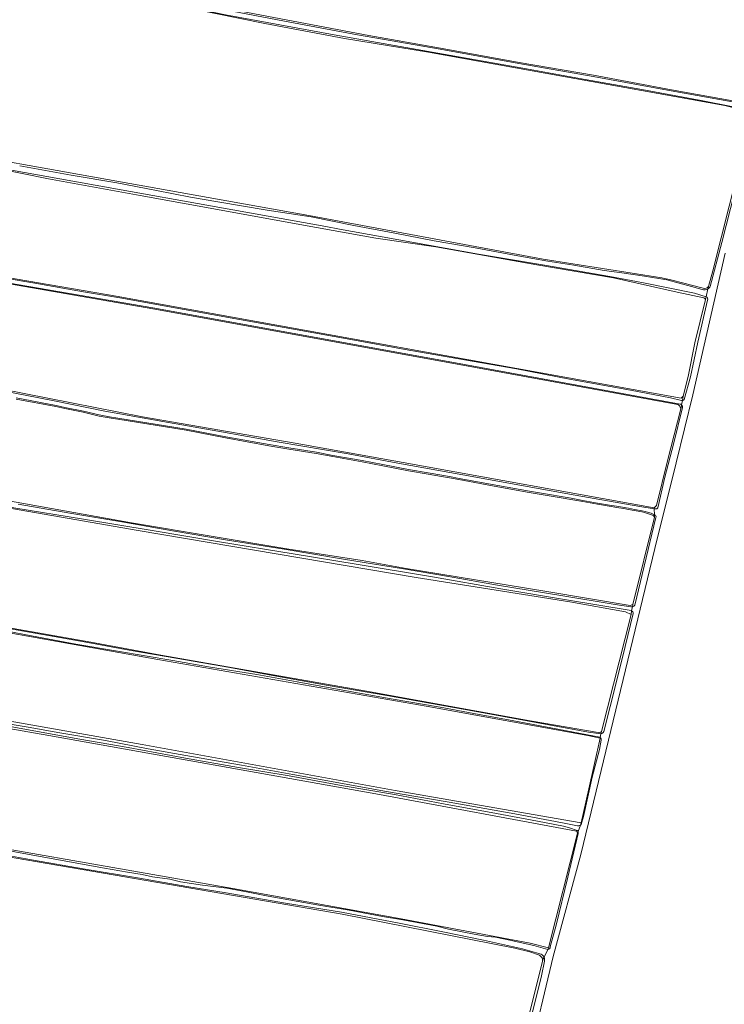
# Model space of a CAD drawing. Header units: metres. Extents: x 149984 to 156489, y 469398 to 478068.
# Tile 696 of 854: x 155543 to 155778, y 471642 to 471972. Entities that reach past the tile are written whole.
import ezdxf

# ---------------------------------------------------------------- set-up
doc = ezdxf.new("R2010")
doc.units = ezdxf.units.M
doc.header["$LTSCALE"] = 0.75
for name, color, linetype, lineweight in [('B-WE-GR-GRAS-GV', 252, 'Continuous', 13), ('B-WE-OG-TERREIN_OEVER-GV', 252, 'Continuous', 18), ('B-WE-OG-WATER_SLOOT-GV', 252, 'Continuous', 18)]:
    doc.layers.add(name, color=color, linetype=linetype, lineweight=lineweight)

msp = doc.modelspace()

# ---------------------------------------------------------------- linework, layer by layer
at = {"layer": 'B-WE-GR-GRAS-GV', "flags": 128}
for points in [[(155470.487, 471998.357), (155362.525, 472016.914), (155362.36, 472017.959), (155357.796, 472018.729), (155357.576, 472017.904), (155355.41, 472017.423), (155354.846, 472016.089), (155351.302, 471975.813), (155350.645, 471968.358), (155350.264, 471964.022), (155349.867, 471959.512), (155350.032, 471958.919), (155350.257, 471958.112), (155353.636, 471956.721), (155364.408, 471954.914), (155364.079, 471953.901), (155367.783, 471953.041), (155367.676, 471954.44), (155444.694, 471941.112), (155639.406, 471906.286), (155717.723, 471891.734), (155757.484, 471885.442), (155760.944, 471884.663), (155771.211, 471881.94)], [(155787.243, 471940.856), (155778.513, 471943.027), (155679.393, 471960.934), (155651.27, 471965.504), (155624.614, 471970.456), (155599.302, 471975.605), (155597.668, 471975.906), (155525.644, 471988.825), (155502.732, 471992.452), (155470.487, 471998.357)], [(155581.864, 471981.312), (155634.093, 471971.311), (155659.42, 471966.449), (155683.36, 471962.273), (155709.721, 471957.487), (155734.535, 471953.181), (155760.669, 471948.366), (155781.168, 471944.646)], [(155773.067, 471882.591), (155774.519, 471887.733), (155782.747, 471920.493), (155787.809, 471939.928)], [(155771.487, 471878.698), (155762.523, 471880.678), (155741.269, 471885.462), (155715.645, 471889.739), (155681.803, 471895.759), (155661.821, 471898.744), (155637.55, 471903.033), (155611.321, 471907.881), (155582.901, 471912.933), (155552.319, 471918.522), (155517.006, 471925.711)], [(155365.683, 471916.472), (155378.763, 471914.412), (155406.082, 471909.914), (155533.942, 471886.366), (155574.886, 471879.288), (155763.865, 471845.157), (155764.557, 471845.87)], [(155536.271, 471848.329), (155583.685, 471838.976), (155634.802, 471830.179), (155670.926, 471823.65), (155754.906, 471808.463), (155755.647, 471809.296), (155759.378, 471824.194), (155763.737, 471841.597), (155763.622, 471842.183), (155763.47, 471842.487), (155763.14, 471842.818), (155762.732, 471843.031), (155762.086, 471843.229), (155687.165, 471856.941), (155587.155, 471875.092), (155541.778, 471882.963)], [(155764.557, 471845.87), (155766.196, 471852.458), (155768.515, 471863.715), (155772.014, 471878.225)], [(155537.139, 471811.237), (155580.108, 471803.551), (155631.966, 471794.846), (155657.155, 471790.864), (155671.971, 471788.271), (155706.05, 471782.622), (155718.922, 471780.585), (155746.796, 471775.862), (155747.722, 471776.233), (155755.038, 471805.403), (155754.814, 471805.735), (155754.49, 471805.986), (155753.745, 471806.321), (155752.509, 471806.669), (155751.764, 471806.907), (155750.762, 471807.142), (155748.204, 471807.605), (155746.241, 471807.991), (155744.773, 471808.279), (155743, 471808.535), (155739.867, 471809.032), (155735.88, 471809.742), (155730.974, 471810.623), (155727.01, 471811.332), (155723.725, 471811.877), (155719.756, 471812.551), (155713.116, 471813.67), (155702.558, 471815.562), (155689.543, 471817.944), (155686.377, 471818.587), (155683.781, 471819.05), (155679.231, 471819.821), (155672.658, 471820.932), (155664.066, 471822.603), (155657.164, 471823.917), (155647.342, 471825.69), (155641.83, 471826.697), (155632.627, 471828.162), (155626.025, 471829.295), (155611.544, 471831.918), (155598.292, 471834.438), (155578.223, 471837.679), (155572.602, 471838.582), (155569.19, 471839.229), (155563.865, 471840.463), (155557.719, 471841.697), (155554.755, 471842.392), (155541.456, 471844.912)], [(155737.201, 471733.699), (155747.129, 471772.889), (155745.273, 471773.755), (155726.62, 471777.063), (155675.295, 471785.192), (155582.294, 471800.934), (155495.51, 471816.016), (155422.696, 471828.821), (155370.118, 471838.368), (155343.411, 471842.747), (155341.581, 471842.452)], [(155349.409, 471801.934), (155363.735, 471799.455), (155376.412, 471797.341), (155392.153, 471794.577), (155407.165, 471791.748), (155431.157, 471787.458), (155445.604, 471785.082), (155461.248, 471782.319), (155477.421, 471779.185), (155519.574, 471771.648), (155531.469, 471769.703), (155548.765, 471766.703), (155566.427, 471763.594), (155589.879, 471759.219), (155658.64, 471747.215), (155713.41, 471737.24), (155725.763, 471735.185), (155736.186, 471733.38)], [(155349.724, 471770.997), (155403.964, 471761.115), (155484.398, 471746.827), (155583.617, 471729.364), (155668.283, 471714.019), (155730.46, 471703.171), (155733.003, 471714.536), (155736.79, 471731.464), (155732.709, 471732.407), (155678.602, 471742.197), (155588.908, 471757.807), (155478.18, 471777.651), (155381.21, 471794.717), (155349.857, 471799.479), (155348.937, 471799.594), (155340.927, 471800.595), (155337.672, 471800.509)], [(155495.339, 471701.988), (155613.982, 471681.192), (155670.286, 471671.034), (155713.367, 471662.979), (155719.496, 471661.315), (155729.216, 471699.668), (155728.866, 471700.368), (155663.008, 471712.663), (155552.368, 471732.381), (155349.195, 471767.932)], [(155716.471, 471658.858), (155713.256, 471659.982), (155708.282, 471661.286), (155650.571, 471672.57), (155530.382, 471693.273), (155523.92, 471694.91), (155482.751, 471702.001)], [(155517.74, 471618.485), (155519.723, 471618.203), (155528.372, 471617.009), (155567.61, 471609.627), (155699.505, 471585.418), (155703.961, 471603.537), (155708.25, 471620.976), (155709.03, 471623.121), (155717.534, 471656.748)]]:
    msp.add_lwpolyline(points, dxfattribs=at)
at = {"layer": 'B-WE-GR-GRAS-GV'}
for points in [[(155771.211, 471881.94, 0.3147079), (155773.067, 471882.591)], [(155772.014, 471878.225, 0.329903), (155771.487, 471878.698)], [(155736.186, 471733.38, 0.3644026), (155737.201, 471733.699)], [(155717.534, 471656.748, 0.3350434), (155716.471, 471658.858)]]:
    msp.add_lwpolyline(points, format="xyb", dxfattribs=at)
at = {"layer": 'B-WE-OG-TERREIN_OEVER-GV', "flags": 128}
for points in [[(155363.397, 472018.446), (155373.035, 472017.016), (155391.566, 472013.636), (155409.369, 472010.591), (155425.3, 472007.907), (155442.065, 472005.186), (155450.486, 472003.714), (155460.831, 472001.63), (155477.09, 471998.814), (155490.914, 471996.36), (155507.131, 471993.673), (155522.09, 471991.202), (155536.673, 471988.463), (155556.565, 471984.903), (155571.509, 471982.468), (155585.919, 471979.987), (155603.82, 471976.546), (155628.871, 471971.748), (155655.625, 471966.694), (155683.289, 471961.873), (155709.65, 471957.086), (155734.463, 471952.781), (155760.596, 471947.966), (155781.087, 471944.247)], [(155788.106, 471940.967), (155781.275, 471942.658), (155770.537, 471944.793), (155750.705, 471948.441), (155731.83, 471951.814), (155712.172, 471955.306), (155690.124, 471959.266), (155668.053, 471963.175), (155647.795, 471966.665), (155611.447, 471973.366), (155599.004, 471975.957), (155580.437, 471979.261), (155562.219, 471982.493), (155542.766, 471985.983), (155522.305, 471989.776), (155502.38, 471992.875), (155483.262, 471996.161), (155472.229, 471998.257), (155450.421, 472002.017), (155429.929, 472005.546), (155408.23, 472009.32), (155385.938, 472013.003), (155368.014, 472016.371), (155363.349, 472017.07)], [(155781.168, 471944.646), (155760.669, 471948.366), (155734.535, 471953.181), (155709.721, 471957.487), (155683.36, 471962.273), (155659.42, 471966.449), (155634.093, 471971.311), (155581.864, 471981.312)], [(155599.302, 471975.605), (155624.614, 471970.456), (155651.27, 471965.504), (155679.393, 471960.934), (155778.513, 471943.027)], [(155771.211, 471881.94), (155760.944, 471884.663), (155757.484, 471885.442), (155717.723, 471891.734), (155639.406, 471906.286), (155444.694, 471941.112), (155367.676, 471954.44), (155367.783, 471953.041), (155367.849, 471952.115), (155429.233, 471941.465), (155484.889, 471931.686), (155517.006, 471925.711), (155552.319, 471918.522), (155582.901, 471912.933), (155611.321, 471907.881), (155637.55, 471903.033), (155661.821, 471898.744), (155681.803, 471895.759), (155715.645, 471889.739), (155741.269, 471885.462), (155762.523, 471880.678), (155771.487, 471878.698)], [(155748.927, 471884.183), (155740.031, 471885.933), (155718.145, 471889.624), (155696.063, 471893.349), (155673.767, 471897.336), (155649.63, 471901.72), (155645.067, 471902.571), (155536.852, 471922.018), (155530.355, 471923.227), (155518.066, 471925.796), (155496.488, 471929.708), (155476.486, 471933.366), (155453.766, 471937.258), (155433.669, 471940.828), (155410.681, 471945.03), (155386.648, 471949.234), (155368.799, 471952.392)], [(155787.809, 471939.928), (155782.747, 471920.493), (155774.519, 471887.733), (155773.067, 471882.591), (155772.862, 471881.742)], [(155773.588, 471882.584), (155777.469, 471897.214), (155784.85, 471926.101), (155788.411, 471940.063)], [(155542.653, 471922.908), (155559.826, 471919.77), (155575.111, 471917.167), (155588.405, 471914.671), (155599.823, 471912.47), (155608.954, 471910.881), (155625.379, 471908.103), (155640.111, 471905.865), (155654.393, 471902.955), (155668.123, 471900.387), (155681.258, 471897.795), (155694.967, 471895.431), (155709.252, 471892.836), (155719.298, 471891.014), (155727.966, 471889.715), (155738.2, 471887.876), (155744.107, 471887.074), (155751.606, 471886.039), (155759.086, 471884.727), (155767.369, 471882.51), (155770.87, 471881.495)], [(155764.296, 471844.37), (155764.557, 471845.87), (155763.865, 471845.157), (155574.886, 471879.288), (155533.942, 471886.366), (155406.082, 471909.914), (155378.763, 471914.412), (155365.683, 471916.472)], [(155364.734, 471915.811), (155364.673, 471915.558), (155364.633, 471915.308), (155364.643, 471915.048), (155364.728, 471914.804), (155364.884, 471914.612), (155365.07, 471914.491), (155365.464, 471914.333), (155400.557, 471907.874), (155427.751, 471903.305), (155541.778, 471882.963), (155587.155, 471875.092), (155687.165, 471856.941), (155762.086, 471843.229), (155762.732, 471843.031), (155763.14, 471842.818), (155763.47, 471842.487), (155763.622, 471842.183), (155763.737, 471841.597), (155763.985, 471842.588), (155764.051, 471842.968)], [(155763.522, 471843.236), (155687.216, 471857.219), (155587.204, 471875.37), (155541.827, 471883.241), (155427.799, 471903.583), (155400.606, 471908.152), (155365.522, 471914.61)], [(155529.062, 471886.821), (155547.074, 471883.762), (155564.002, 471880.784), (155576.107, 471878.763), (155597.648, 471874.864), (155616.167, 471871.541), (155635.413, 471868.058), (155653.367, 471864.837), (155671.627, 471861.516), (155691.448, 471857.988), (155708.853, 471854.95), (155726.554, 471851.497), (155746.908, 471847.923), (155760.32, 471845.266), (155764.038, 471844.414)], [(155772.014, 471878.225), (155772.233, 471879.131), (155768.343, 471880.318), (155751.265, 471883.793), (155748.927, 471884.183)], [(155772.862, 471881.742), (155773.067, 471882.591)], [(155747.589, 471775.484), (155747.722, 471776.233), (155746.796, 471775.862), (155718.922, 471780.585), (155706.05, 471782.622), (155671.971, 471788.271), (155657.155, 471790.864), (155631.966, 471794.846), (155580.108, 471803.551), (155537.139, 471811.237), (155512.229, 471815.312), (155496.764, 471818.275), (155467.991, 471823.424), (155435.83, 471829.017), (155415.37, 471832.425), (155388.655, 471837.525), (155356.466, 471843.357), (155351.56, 471844.667), (155340.911, 471845.778), (155339.892, 471847.168), (155340.456, 471845.594)], [(155754.906, 471808.463), (155670.926, 471823.65), (155634.802, 471830.179), (155583.685, 471838.976), (155536.271, 471848.329)], [(155536.47, 471847.705), (155553.585, 471844.369), (155571.099, 471840.796), (155590.557, 471837.441), (155608.955, 471834.103), (155628.783, 471830.591), (155652.557, 471826.559), (155669.159, 471823.41), (155690.886, 471819.526), (155709.96, 471816.092), (155728.399, 471812.786), (155750.111, 471808.991), (155754.916, 471808.228), (155754.906, 471808.463)], [(155541.456, 471844.912), (155554.755, 471842.392), (155557.719, 471841.697), (155563.865, 471840.463), (155569.19, 471839.229), (155572.602, 471838.582), (155578.223, 471837.679), (155598.292, 471834.438), (155611.544, 471831.918), (155626.025, 471829.295), (155632.627, 471828.162), (155641.83, 471826.697), (155647.342, 471825.69), (155657.164, 471823.917), (155664.066, 471822.603), (155672.658, 471820.932), (155679.231, 471819.821), (155683.781, 471819.05), (155686.377, 471818.587), (155689.543, 471817.944), (155702.558, 471815.562), (155713.116, 471813.67), (155719.756, 471812.551), (155723.725, 471811.877), (155727.01, 471811.332), (155730.974, 471810.623), (155735.88, 471809.742), (155739.867, 471809.032), (155743, 471808.535), (155744.773, 471808.279), (155746.241, 471807.991), (155748.204, 471807.605), (155750.762, 471807.142), (155751.764, 471806.907), (155752.509, 471806.669), (155753.745, 471806.321), (155754.49, 471805.986), (155754.814, 471805.735), (155755.038, 471805.403), (155755.003, 471806.224), (155753.871, 471806.688), (155752.621, 471807.04), (155751.867, 471807.281), (155750.841, 471807.521), (155748.276, 471807.986), (155746.315, 471808.372), (155744.838, 471808.662), (155743.058, 471808.918), (155739.932, 471809.415), (155735.949, 471810.123), (155731.042, 471811.005), (155727.076, 471811.714), (155723.789, 471812.259), (155719.821, 471812.933), (155713.183, 471814.052), (155702.628, 471815.943), (155689.617, 471818.325), (155686.45, 471818.968), (155683.847, 471819.432), (155679.296, 471820.203), (155672.727, 471821.313), (155664.139, 471822.984), (155657.234, 471824.298), (155647.411, 471826.072), (155641.895, 471827.079), (155632.69, 471828.545), (155626.092, 471829.677), (155611.615, 471832.299), (155598.359, 471834.82), (155578.285, 471838.062), (155572.669, 471838.964), (155569.27, 471839.608), (155563.947, 471840.842), (155557.802, 471842.076), (155554.835, 471842.772), (155541.531, 471845.293)], [(155747.183, 471774.164), (155746.547, 471774.31), (155725.545, 471777.752), (155703.595, 471781.379), (155680.754, 471785.43), (155655.875, 471789.534), (155634.121, 471793.106), (155609.471, 471797.12), (155587.018, 471800.884), (155563.971, 471804.716), (155540.659, 471808.54), (155516.129, 471813.129), (155493.864, 471817.122), (155472.617, 471820.956), (155448.788, 471825.01), (155428.629, 471828.621), (155401.884, 471833.255), (155381.775, 471836.556), (155363.298, 471839.852), (155348.916, 471842.342), (155343.346, 471842.895)], [(155343.411, 471842.747), (155370.118, 471838.368), (155422.696, 471828.821), (155495.51, 471816.016), (155582.294, 471800.934), (155675.295, 471785.192), (155726.62, 471777.063), (155745.273, 471773.755), (155747.129, 471772.889), (155747.343, 471774.094)], [(155542.143, 471809.787), (155559.435, 471806.75), (155577.527, 471803.674), (155593.809, 471800.864), (155611.506, 471797.839), (155631.119, 471794.645), (155650.989, 471791.31), (155671.055, 471788.12), (155686.077, 471785.547), (155702.52, 471782.606), (155723.64, 471779.249), (155741.822, 471776.228), (155747.067, 471775.449)], [(155736.186, 471733.38), (155725.763, 471735.185), (155713.41, 471737.24), (155658.64, 471747.215), (155589.879, 471759.219), (155566.427, 471763.594), (155548.765, 471766.703), (155531.469, 471769.703), (155519.574, 471771.648), (155477.421, 471779.185), (155461.248, 471782.319), (155445.604, 471785.082), (155431.157, 471787.458), (155407.165, 471791.748), (155392.153, 471794.577), (155376.412, 471797.341), (155363.735, 471799.455), (155349.409, 471801.934)], [(155348.937, 471799.594), (155349.857, 471799.479), (155381.21, 471794.717), (155478.18, 471777.651), (155588.908, 471757.807), (155678.602, 471742.197), (155732.709, 471732.407), (155736.79, 471731.464)], [(155349.195, 471767.932), (155552.368, 471732.381), (155663.008, 471712.663), (155728.866, 471700.368), (155729.216, 471699.668), (155729.422, 471700.247)], [(155730.179, 471702.379), (155730.46, 471703.171), (155668.283, 471714.019), (155583.617, 471729.364), (155484.398, 471746.827), (155403.964, 471761.115), (155349.724, 471770.997)], [(155736.672, 471731.774), (155722.603, 471734.536), (155707.951, 471737.317), (155694.605, 471739.702), (155683.249, 471741.878), (155666.855, 471744.599), (155651.943, 471747.288), (155635.454, 471750.294), (155621.978, 471752.728), (155606.445, 471755.22), (155593.916, 471757.47), (155584.675, 471758.998), (155575.387, 471760.533), (155561.463, 471762.95), (155546.623, 471765.709), (155530.208, 471768.854)], [(155535.655, 471768.772), (155556.125, 471765.112), (155565.432, 471763.487), (155579.317, 471760.92), (155594.847, 471758.187), (155612.986, 471755.1), (155627.333, 471752.459), (155645.816, 471749.085), (155665.414, 471745.731), (155695.315, 471740.362), (155712.403, 471737.248), (155732.864, 471733.546), (155737.009, 471732.942), (155737.201, 471733.699)], [(155729.082, 471700.614), (155726.498, 471701.504), (155724.565, 471702.09), (155715.887, 471703.735), (155702.14, 471706.255), (155684.364, 471709.544), (155668.029, 471712.594), (155650.844, 471715.55), (155632.833, 471718.942), (155615.797, 471721.699), (155598.118, 471724.779), (155578.964, 471728.308), (155562.785, 471731.121), (155544.897, 471734.417), (155526.648, 471737.781)], [(155533.419, 471737.18), (155545.497, 471735.218), (155556.141, 471733.224), (155571.332, 471730.666), (155585.647, 471727.926), (155600.106, 471725.337), (155616.843, 471722.428), (155634.05, 471719.312), (155649.403, 471716.534), (155664.656, 471713.769), (155686.314, 471710.04), (155708.262, 471706.188), (155724.213, 471703.184), (155729.179, 471702.203)], [(155736.79, 471731.464), (155736.826, 471731.709)], [(155330.547, 471728.56), (155331.198, 471728.777), (155333.102, 471728.777), (155358.714, 471724.438), (155411.313, 471714.807), (155482.751, 471702.001), (155523.92, 471694.91), (155530.382, 471693.273), (155650.571, 471672.57), (155708.282, 471661.286), (155713.256, 471659.982), (155716.471, 471658.858)], [(155531.181, 471695.248), (155545.246, 471692.735), (155559.28, 471690.099), (155571.038, 471688.041), (155578.695, 471686.706), (155583.616, 471685.938), (155587.06, 471685.147), (155592.83, 471684.321), (155596.417, 471683.476), (155603.846, 471682.303), (155611.955, 471681.327), (155618.487, 471680.136), (155625.799, 471678.628), (155642.701, 471675.676), (155652.831, 471673.977), (155664.01, 471671.827), (155670.815, 471670.78), (155682.206, 471668.592), (155686.027, 471667.626), (155694.694, 471665.953), (155699.102, 471665.198), (155701.751, 471664.95), (155706.004, 471664.014), (155714.579, 471662.135), (155719.264, 471660.825), (155719.496, 471661.315), (155713.367, 471662.979), (155670.286, 471671.034), (155613.982, 471681.192), (155495.339, 471701.988)], [(155717.053, 471659.266), (155710.795, 471661.061), (155697.82, 471663.896), (155684.207, 471666.668), (155669.587, 471669.654), (155650.246, 471673.299), (155631.616, 471676.345), (155611.712, 471679.786), (155598.615, 471681.838), (155582.684, 471684.612), (155563.891, 471687.802), (155547.325, 471690.714), (155532.459, 471693.321)], [(155717.534, 471656.748), (155717.762, 471657.649), (155718.03, 471658.216)]]:
    msp.add_lwpolyline(points, dxfattribs=at)
at = {"layer": 'B-WE-OG-TERREIN_OEVER-GV'}
for points in [[(155770.87, 471881.495, 0.2442101), (155772.862, 471881.742)], [(155773.067, 471882.591, -0.3147079), (155771.211, 471881.94)], [(155772.862, 471881.742, 0.1297718), (155773.588, 471882.584)], [(155771.487, 471878.698, -0.329903), (155772.014, 471878.225)], [(155764.038, 471844.414, 0.0854307), (155764.296, 471844.37)], [(155764.051, 471842.968, 0.1560847), (155763.522, 471843.236)], [(155747.067, 471775.449, 0.0893882), (155747.589, 471775.484)], [(155747.343, 471774.094, 0.0452601), (155747.183, 471774.164)], [(155737.201, 471733.699, -0.3644026), (155736.186, 471733.38)], [(155736.826, 471731.709, 0.0589099), (155736.672, 471731.774)], [(155729.179, 471702.203, 0.1858744), (155730.179, 471702.379)], [(155729.422, 471700.247, 0.1482519), (155729.082, 471700.614)], [(155718.03, 471658.216, 0.1730635), (155717.053, 471659.266)], [(155716.471, 471658.858, -0.3350434), (155717.534, 471656.748)]]:
    msp.add_lwpolyline(points, format="xyb", dxfattribs=at)
at = {"layer": 'B-WE-OG-WATER_SLOOT-GV', "flags": 128}
for points in [[(155781.087, 471944.247), (155760.596, 471947.966), (155734.463, 471952.781), (155709.65, 471957.086), (155683.289, 471961.873), (155655.625, 471966.694), (155628.871, 471971.748), (155603.82, 471976.546), (155585.919, 471979.987), (155571.509, 471982.468), (155556.565, 471984.903), (155536.673, 471988.463), (155522.09, 471991.202), (155507.131, 471993.673), (155490.914, 471996.36), (155477.09, 471998.814), (155460.831, 472001.63), (155450.486, 472003.714), (155442.065, 472005.186), (155425.3, 472007.907), (155409.369, 472010.591), (155391.566, 472013.636), (155373.035, 472017.016), (155363.397, 472018.446)], [(155363.349, 472017.07), (155368.014, 472016.371), (155385.938, 472013.003), (155408.23, 472009.32), (155429.929, 472005.546), (155450.421, 472002.017), (155472.229, 471998.257), (155483.262, 471996.161), (155502.38, 471992.875), (155522.305, 471989.776), (155542.766, 471985.983), (155562.219, 471982.493), (155580.437, 471979.261), (155599.004, 471975.957), (155611.447, 471973.366), (155647.795, 471966.665), (155668.053, 471963.175), (155690.124, 471959.266), (155712.172, 471955.306), (155731.83, 471951.814), (155750.705, 471948.441), (155770.537, 471944.793), (155781.275, 471942.658), (155788.106, 471940.967)], [(155368.799, 471952.392), (155386.648, 471949.234), (155410.681, 471945.03), (155433.669, 471940.828), (155453.766, 471937.258), (155476.486, 471933.366), (155496.488, 471929.708), (155518.066, 471925.796), (155530.355, 471923.227), (155536.852, 471922.018), (155645.067, 471902.571), (155649.63, 471901.72)], [(155788.411, 471940.063), (155784.85, 471926.101), (155777.469, 471897.214), (155773.588, 471882.584)], [(155770.87, 471881.495), (155767.369, 471882.51), (155759.086, 471884.727), (155751.606, 471886.039), (155744.107, 471887.074), (155738.2, 471887.876), (155727.966, 471889.715), (155719.298, 471891.014), (155709.252, 471892.836), (155694.967, 471895.431), (155681.258, 471897.795), (155668.123, 471900.387), (155654.393, 471902.955), (155640.111, 471905.865), (155625.379, 471908.103), (155608.954, 471910.881), (155599.823, 471912.47), (155588.405, 471914.671), (155575.111, 471917.167), (155559.826, 471919.77), (155542.653, 471922.908)], [(155365.522, 471914.61), (155400.606, 471908.152), (155427.799, 471903.583), (155541.827, 471883.241), (155587.204, 471875.37), (155687.216, 471857.219), (155763.522, 471843.236)], [(155649.63, 471901.72), (155673.767, 471897.336), (155696.063, 471893.349), (155718.145, 471889.624), (155740.031, 471885.933), (155748.927, 471884.183), (155751.265, 471883.793), (155768.343, 471880.318), (155772.233, 471879.131), (155772.862, 471881.742)], [(155712.983, 471624.368), (155721.043, 471658.432), (155730.36, 471692.594), (155735.473, 471713.78), (155755.057, 471794.934), (155762.193, 471823.604), (155767.856, 471846.353), (155778.572, 471893.724)], [(155764.038, 471844.414), (155760.32, 471845.266), (155746.908, 471847.923), (155726.554, 471851.497), (155708.853, 471854.95), (155691.448, 471857.988), (155671.627, 471861.516), (155653.367, 471864.837), (155635.413, 471868.058), (155616.167, 471871.541), (155597.648, 471874.864), (155576.107, 471878.763), (155564.002, 471880.784), (155547.074, 471883.762), (155529.062, 471886.821)], [(155772.862, 471881.742), (155772.233, 471879.131), (155772.288, 471879.114)], [(155772.723, 471878.011), (155769.493, 471863.897), (155766.971, 471852.334), (155764.942, 471844.741)], [(155755.003, 471806.224), (155754.916, 471808.228), (155750.111, 471808.991), (155728.399, 471812.786), (155709.96, 471816.092), (155690.886, 471819.526), (155669.159, 471823.41), (155652.557, 471826.559), (155628.783, 471830.591), (155608.955, 471834.103), (155590.557, 471837.441), (155571.099, 471840.796), (155553.585, 471844.369), (155536.47, 471847.705)], [(155541.531, 471845.293), (155554.835, 471842.772), (155557.802, 471842.076), (155563.947, 471840.842), (155569.27, 471839.608), (155572.669, 471838.964), (155578.285, 471838.062), (155598.359, 471834.82), (155611.615, 471832.299), (155626.092, 471829.677), (155632.69, 471828.545), (155641.895, 471827.079), (155647.411, 471826.072), (155657.234, 471824.298), (155664.139, 471822.984), (155672.727, 471821.313), (155679.296, 471820.203), (155683.847, 471819.432), (155686.45, 471818.968), (155689.617, 471818.325), (155702.628, 471815.943), (155713.183, 471814.052), (155719.821, 471812.933), (155723.789, 471812.259), (155727.076, 471811.714), (155731.042, 471811.005), (155735.949, 471810.123), (155739.932, 471809.415), (155743.058, 471808.918), (155744.838, 471808.662), (155746.315, 471808.372), (155748.276, 471807.986), (155750.841, 471807.521), (155751.867, 471807.281), (155752.621, 471807.04), (155753.871, 471806.688), (155755.003, 471806.224)], [(155764.051, 471842.968), (155764.296, 471844.37)], [(155764.296, 471844.37), (155764.051, 471842.968)], [(155343.346, 471842.895), (155348.916, 471842.342), (155363.298, 471839.852), (155381.775, 471836.556), (155401.884, 471833.255), (155428.629, 471828.621), (155448.788, 471825.01), (155472.617, 471820.956), (155493.864, 471817.122), (155516.129, 471813.129), (155540.659, 471808.54), (155563.971, 471804.716), (155587.018, 471800.884), (155609.471, 471797.12), (155634.121, 471793.106), (155655.875, 471789.534), (155680.754, 471785.43), (155703.595, 471781.379), (155725.545, 471777.752), (155746.547, 471774.31), (155747.183, 471774.164)], [(155764.33, 471842.104), (155761.327, 471829.83), (155758.393, 471818.825), (155756.071, 471808.486)], [(155747.067, 471775.449), (155741.822, 471776.228), (155723.64, 471779.249), (155702.52, 471782.606), (155686.077, 471785.547), (155671.055, 471788.12), (155650.989, 471791.31), (155631.119, 471794.645), (155611.506, 471797.839), (155593.809, 471800.864), (155577.527, 471803.674), (155559.435, 471806.75), (155542.143, 471809.787)], [(155755.234, 471808.178), (155754.916, 471808.228), (155755.003, 471806.224), (155755.068, 471806.21)], [(155755.423, 471805.252), (155751.53, 471789.052), (155748.375, 471775.961)], [(155747.343, 471774.094), (155747.589, 471775.484)], [(155747.589, 471775.484), (155747.343, 471774.094)], [(155747.806, 471773.159), (155744.236, 471758.516), (155740.18, 471742.083), (155738.032, 471733.712)], [(155530.208, 471768.854), (155546.623, 471765.709), (155561.463, 471762.95), (155575.387, 471760.533), (155584.675, 471758.998), (155593.916, 471757.47), (155606.445, 471755.22), (155621.978, 471752.728), (155635.454, 471750.294), (155651.943, 471747.288), (155666.855, 471744.599), (155683.249, 471741.878), (155694.605, 471739.702), (155707.951, 471737.317), (155722.603, 471734.536), (155736.672, 471731.774)], [(155736.826, 471731.709), (155737.009, 471732.942), (155732.864, 471733.546), (155712.403, 471737.248), (155695.315, 471740.362), (155665.414, 471745.731), (155645.816, 471749.085), (155627.333, 471752.459), (155612.986, 471755.1), (155594.847, 471758.187), (155579.317, 471760.92), (155565.432, 471763.487), (155556.125, 471765.112), (155535.655, 471768.772)], [(155526.648, 471737.781), (155544.897, 471734.417), (155562.785, 471731.121), (155578.964, 471728.308), (155598.118, 471724.779), (155615.797, 471721.699), (155632.833, 471718.942), (155650.844, 471715.55), (155668.029, 471712.594), (155684.364, 471709.544), (155702.14, 471706.255), (155715.887, 471703.735), (155724.565, 471702.09), (155726.498, 471701.504), (155729.082, 471700.614)], [(155729.179, 471702.203), (155724.213, 471703.184), (155708.262, 471706.188), (155686.314, 471710.04), (155664.656, 471713.769), (155649.403, 471716.534), (155634.05, 471719.312), (155616.843, 471722.428), (155600.106, 471725.337), (155585.647, 471727.926), (155571.332, 471730.666), (155556.141, 471733.224), (155545.497, 471735.218), (155533.419, 471737.18)], [(155737.009, 471732.942), (155736.826, 471731.709)], [(155737.102, 471730.836), (155736.57, 471727.658), (155734.152, 471718.464), (155731.244, 471705.319), (155730.428, 471702.569)], [(155729.422, 471700.247), (155730.179, 471702.379)], [(155730.179, 471702.379), (155729.422, 471700.247)], [(155729.476, 471699.635), (155725.958, 471684.988), (155722.144, 471668.941), (155720.139, 471661.651)], [(155718.03, 471658.216), (155719.264, 471660.825), (155714.579, 471662.135), (155706.004, 471664.014), (155701.751, 471664.95), (155699.102, 471665.198), (155694.694, 471665.953), (155686.027, 471667.626), (155682.206, 471668.592), (155670.815, 471670.78), (155664.01, 471671.827), (155652.831, 471673.977), (155642.701, 471675.676), (155625.799, 471678.628), (155618.487, 471680.136), (155611.955, 471681.327), (155603.846, 471682.303), (155596.417, 471683.476), (155592.83, 471684.321), (155587.06, 471685.147), (155583.616, 471685.938), (155578.695, 471686.706), (155571.038, 471688.041), (155559.28, 471690.099), (155545.246, 471692.735), (155531.181, 471695.248)], [(155532.459, 471693.321), (155547.325, 471690.714), (155563.891, 471687.802), (155582.684, 471684.612), (155598.615, 471681.838), (155611.712, 471679.786), (155631.616, 471676.345), (155650.246, 471673.299), (155669.587, 471669.654), (155684.207, 471666.668), (155697.82, 471663.896), (155710.795, 471661.061), (155717.053, 471659.266)], [(155719.264, 471660.825), (155718.03, 471658.216)], [(155718.15, 471656.884), (155717.159, 471652.019), (155713.527, 471637.208), (155709.511, 471621.96), (155706.264, 471608.554), (155703.101, 471594.386), (155700.3, 471585.729)]]:
    msp.add_lwpolyline(points, dxfattribs=at)
at = {"layer": 'B-WE-OG-WATER_SLOOT-GV'}
for points in [[(155772.862, 471881.742, -0.2442101), (155770.87, 471881.495)], [(155773.588, 471882.584, -0.1297718), (155772.862, 471881.742)], [(155772.288, 471879.114, -0.4023417), (155772.723, 471878.011)], [(155764.296, 471844.37, -0.0854307), (155764.038, 471844.414)], [(155764.942, 471844.741, -0.2635801), (155764.296, 471844.37)], [(155763.522, 471843.236, -0.1560847), (155764.051, 471842.968)], [(155764.051, 471842.968, -0.2462635), (155764.33, 471842.104)], [(155756.071, 471808.486, -0.3875742), (155755.234, 471808.178)], [(155755.068, 471806.21, -0.4708764), (155755.423, 471805.252)], [(155747.589, 471775.484, -0.0893882), (155747.067, 471775.449)], [(155748.375, 471775.961, -0.1546066), (155747.589, 471775.484)], [(155747.183, 471774.164, -0.0452601), (155747.343, 471774.094)], [(155747.343, 471774.094, -0.3098959), (155747.806, 471773.159)], [(155736.672, 471731.774, -0.0589099), (155736.826, 471731.709)], [(155736.826, 471731.709, -0.3892999), (155737.102, 471730.836)], [(155738.032, 471733.712, -0.2656962), (155737.009, 471732.942)], [(155730.179, 471702.379, -0.1858744), (155729.179, 471702.203)], [(155730.428, 471702.569, -0.0556418), (155730.179, 471702.379)], [(155729.082, 471700.614, -0.1482519), (155729.422, 471700.247)], [(155729.422, 471700.247, -0.1833116), (155729.476, 471699.635)], [(155717.053, 471659.266, -0.1730635), (155718.03, 471658.216)], [(155720.139, 471661.651, -0.3661742), (155719.264, 471660.825)], [(155718.03, 471658.216, -0.160575), (155718.15, 471656.884)]]:
    msp.add_lwpolyline(points, format="xyb", dxfattribs=at)

doc.saveas('drawing.dxf')
